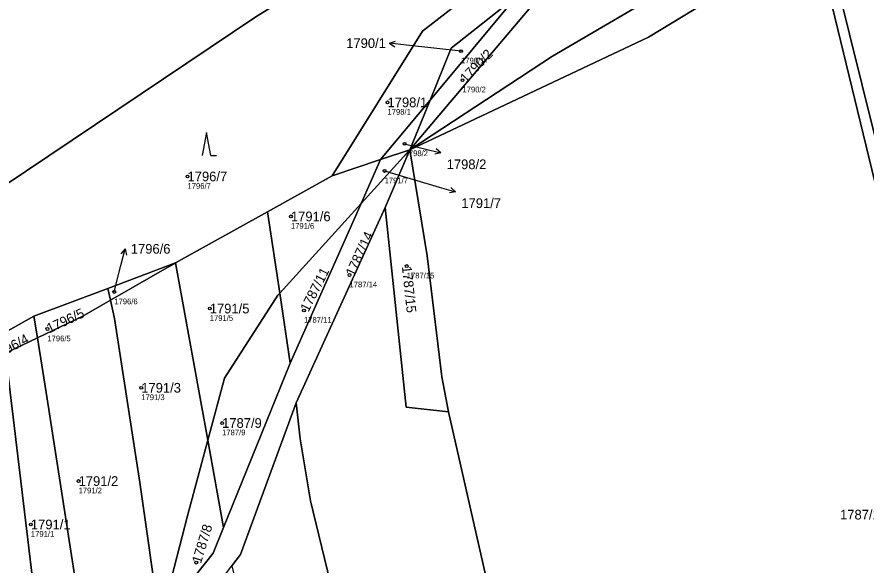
# Model space of a CAD drawing. Extents: x -762274 to -759271, y -1061928 to -1059060.
# Drawn here: x -761021.1 to -760872.3, y -1060897.1 to -1060801.1 of the extents above; entities that cross this region are included whole.
import ezdxf

# ---------------------------------------------------------------- set-up
doc = ezdxf.new("R2010")
doc.units = 0
for name, color, linetype in [('Definiční body', 7, 'Continuous'), ('Hranice parcel', 7, 'Continuous'), ('Parcelní čísla', 7, 'Continuous'), ('Polygon parcely', 7, 'Continuous'), ('Pop  PČ popisy', 7, 'Continuous'), ('Značky kultur', 7, 'Continuous')]:
    doc.layers.add(name, color=color, linetype=linetype)

msp = doc.modelspace()

# ---------------------------------------------------------------- linework, layer by layer
at = {"layer": 'Definiční body'}
for centre in [(-760943.31, -1060807.03), (-760943.06, -1060812.11), (-760956.2, -1060816.01), (-760953.2, -1060823.27), (-760991.25, -1060828.99), (-760956.71, -1060828.03), (-760973.13, -1060835.99), (-760952.83, -1060844.69), (-760962.86, -1060846.25), (-761004.08, -1060849.22), (-760987.35, -1060852.13), (-760970.84, -1060852.46), (-761015.81, -1060855.71), (-760999.36, -1060866.01), (-760985.19, -1060872.18), (-761010.34, -1060882.35), (-761018.7, -1060889.95), (-760989.71, -1060896.64)]:
    msp.add_circle(centre, 0.25, dxfattribs=at)
at = {"layer": 'Hranice parcel'}
for p, q in [((-760952.26, -1060824.3), (-760921.36, -1060787.78)), ((-760948.75, -1060815.63), (-760933.63, -1060797.49)), ((-760957.41, -1060826.03), (-760948.75, -1060815.63)), ((-760948.75, -1060815.63), (-760952.26, -1060824.3)), ((-760952.26, -1060824.3), (-760960.82, -1060833.71)), ((-760952.26, -1060824.3), (-760957.41, -1060826.03)), ((-760956.6, -1060834.43), (-760952.26, -1060824.3)), ((-760957.41, -1060826.03), (-760965.88, -1060828.86)), ((-760960.82, -1060833.71), (-760957.41, -1060826.03)), ((-760965.88, -1060828.86), (-760977.26, -1060835.18)), ((-760960.82, -1060833.71), (-760975.1, -1060849.41)), ((-760973.24, -1060861.7), (-760960.82, -1060833.71)), ((-760972.21, -1060868.67), (-760956.6, -1060834.43)), ((-760977.26, -1060835.18), (-760993.33, -1060844.12)), ((-760975.1, -1060849.41), (-760977.26, -1060835.18)), ((-760993.33, -1060844.12), (-761005.24, -1060848.61)), ((-760987.7, -1060875.21), (-760993.33, -1060844.12)), ((-761005.24, -1060848.61), (-761018.18, -1060853.45)), ((-761004.77, -1060850.66), (-761005.24, -1060848.61)), ((-760973.24, -1060861.7), (-760975.1, -1060849.41)), ((-761018.18, -1060853.45), (-761054.39, -1060873.88)), ((-761017.56, -1060857.26), (-761018.18, -1060853.45)), ((-761017.56, -1060857.26), (-761023.16, -1060859.94)), ((-761023.16, -1060859.94), (-761015.12, -1060926.73)), ((-760984.94, -1060890.46), (-760973.24, -1060861.7)), ((-760984.94, -1060890.46), (-760987.7, -1060875.21))]:
    msp.add_line(p, q, dxfattribs=at)
for points in [[(-760940.46, -1060777.01), (-760979.27, -1060801), (-761067.91, -1060860.48)], [(-760952.26, -1060824.3), (-760927.29, -1060807.93), (-760882.53, -1060781.69)], [(-760965.88, -1060828.86), (-760950.08, -1060803.55), (-760928.26, -1060786.58)], [(-760881.27, -1060786.85), (-760910.49, -1060804.57), (-760952.26, -1060824.3)], [(-760856.88, -1060893.23), (-760907.75, -1060939.34), (-760908.54, -1060938.21), (-760858.78, -1060892.29), (-760864.89, -1060854.21), (-760881.27, -1060786.85)], [(-760856.88, -1060893.23), (-760864.01, -1060849.18), (-760879.73, -1060785.92)], [(-760933.63, -1060797.49), (-760945.06, -1060806.53), (-760948.75, -1060815.63)], [(-760952.26, -1060824.3), (-760949.23, -1060842.9), (-760946.67, -1060864.08), (-760945.54, -1060870.22)], [(-760956.6, -1060834.43), (-760952.92, -1060869.42), (-760945.54, -1060870.22)], [(-760993.33, -1060844.12), (-760994.48, -1060844.76), (-761004.77, -1060850.66)], [(-760975.1, -1060849.41), (-760975.42, -1060849.76), (-760984.78, -1060864.3), (-760987.7, -1060875.21)], [(-761004.77, -1060850.66), (-761009.72, -1060853.5), (-761017.56, -1060857.26)], [(-760996.14, -1060906.75), (-760999.62, -1060882.59), (-761004.03, -1060853.86), (-761004.77, -1060850.66)], [(-761007.35, -1060923.69), (-761008.88, -1060912.65), (-761015.83, -1060867.94), (-761017.56, -1060857.26)], [(-760983.51, -1060897.22), (-760981.99, -1060895.22), (-760972.21, -1060868.67)], [(-760890.35, -1061306.32), (-760892.44, -1061280.13), (-760897.53, -1061216.07), (-760911.73, -1061152.58), (-760926.08, -1061083.75), (-760942.35, -1061010.87), (-760947.65, -1060984.26), (-760955.08, -1060950.65), (-760965.25, -1060904.09), (-760969.67, -1060885.8), (-760971.51, -1060874.97), (-760972.21, -1060868.67)], [(-760945.54, -1060870.22), (-760936.38, -1060910.34), (-760933.42, -1060923.84), (-760929.11, -1060942.55), (-760921.61, -1060976.18), (-760904.15, -1061056.84), (-760881.79, -1061160.14), (-760874.87, -1061193.7), (-760868.97, -1061253.52), (-760866.73, -1061283.42)], [(-760987.7, -1060875.21), (-760991.24, -1060888.44), (-760995.95, -1060906.52)], [(-760995.95, -1060906.52), (-760986.78, -1060895), (-760984.94, -1060890.46)]]:
    msp.add_lwpolyline(points, dxfattribs=at)
at = {"layer": 'Polygon parcely'}
for points in [[(-760940.46, -1060777.01), (-760998.26, -1060731.71), (-761019.31, -1060746.24), (-761068.71, -1060781.12), (-761067.91, -1060860.48), (-760979.27, -1060801)], [(-760927.29, -1060807.93), (-760882.53, -1060781.69), (-760881, -1060780.79), (-760888.59, -1060757.47), (-760894.2, -1060766.3), (-760921.36, -1060787.78), (-760952.26, -1060824.3)], [(-760979.27, -1060801), (-761067.91, -1060860.48), (-761067.76, -1060874.87), (-761070.55, -1060880.49), (-761065.03, -1060879.35), (-761054.68, -1060874.04), (-761054.39, -1060873.88), (-761018.18, -1060853.45), (-761005.24, -1060848.61), (-760993.33, -1060844.12), (-760977.26, -1060835.18), (-760965.88, -1060828.86), (-760950.08, -1060803.55), (-760928.26, -1060786.58), (-760940.46, -1060777.01)], [(-760836.24, -1060879.43), (-760843.59, -1060843.6), (-760845.8, -1060844.49), (-760855.14, -1060810.32), (-760867.58, -1060778.55), (-760879.73, -1060785.92), (-760864.01, -1060849.18), (-760856.88, -1060893.23), (-760849.52, -1060943.14), (-760845.33, -1060969.83), (-760838.91, -1060997.02), (-760817.31, -1061080.91), (-760813.48, -1061096.8), (-760805.24, -1061165.01), (-760798.88, -1061223.44), (-760776.32, -1061204.9), (-760776.51, -1061203.21), (-760781.06, -1061162.14), (-760786.97, -1061108.78), (-760788.73, -1061097.51), (-760816.13, -1060983.09), (-760823.29, -1060954.35)], [(-760881.27, -1060786.85), (-760882.53, -1060781.69), (-760927.29, -1060807.93), (-760952.26, -1060824.3), (-760910.49, -1060804.57)], [(-760948.75, -1060815.63), (-760945.06, -1060806.53), (-760933.63, -1060797.49), (-760926.01, -1060788.34), (-760928.26, -1060786.58), (-760950.08, -1060803.55), (-760965.88, -1060828.86), (-760957.41, -1060826.03)], [(-760856.88, -1060893.23), (-760864.01, -1060849.18), (-760879.73, -1060785.92), (-760881.27, -1060786.85), (-760864.89, -1060854.21), (-760858.78, -1060892.29), (-760908.54, -1060938.21), (-760907.75, -1060939.34)], [(-760948.75, -1060815.63), (-760952.26, -1060824.3), (-760921.36, -1060787.78), (-760933.63, -1060797.49)], [(-760933.63, -1060797.49), (-760945.06, -1060806.53), (-760948.75, -1060815.63)], [(-760952.26, -1060824.3), (-760948.75, -1060815.63), (-760957.41, -1060826.03)], [(-760956.6, -1060834.43), (-760952.26, -1060824.3), (-760960.82, -1060833.71), (-760973.24, -1060861.7), (-760984.94, -1060890.46), (-760986.78, -1060895), (-760995.95, -1060906.52), (-760996.15, -1060907.27), (-760998.27, -1060915.56), (-760997.34, -1060939.98), (-760998.4, -1060942.22), (-760998.41, -1060944.81), (-760996.92, -1060950.3), (-760995.07, -1060946.83), (-760995.62, -1060913.2), (-760983.51, -1060897.22), (-760981.99, -1060895.22), (-760972.21, -1060868.67)], [(-760952.26, -1060824.3), (-760957.41, -1060826.03), (-760960.82, -1060833.71)], [(-760952.92, -1060869.42), (-760945.54, -1060870.22), (-760946.67, -1060864.08), (-760949.23, -1060842.9), (-760952.26, -1060824.3), (-760956.6, -1060834.43)], [(-760957.41, -1060826.03), (-760965.88, -1060828.86), (-760977.26, -1060835.18), (-760975.1, -1060849.41), (-760960.82, -1060833.71)], [(-760960.82, -1060833.71), (-760975.1, -1060849.41), (-760973.24, -1060861.7)], [(-760993.33, -1060844.12), (-760987.7, -1060875.21), (-760984.78, -1060864.3), (-760975.42, -1060849.76), (-760975.1, -1060849.41), (-760977.26, -1060835.18)], [(-760993.33, -1060844.12), (-761005.24, -1060848.61), (-761004.77, -1060850.66), (-760994.48, -1060844.76)], [(-760995.95, -1060906.52), (-760991.24, -1060888.44), (-760987.7, -1060875.21), (-760993.33, -1060844.12), (-760994.48, -1060844.76), (-761004.77, -1060850.66), (-761004.03, -1060853.86), (-760999.62, -1060882.59), (-760996.14, -1060906.75)], [(-761005.24, -1060848.61), (-761018.18, -1060853.45), (-761017.56, -1060857.26), (-761009.72, -1060853.5), (-761004.77, -1060850.66)], [(-760984.94, -1060890.46), (-760973.24, -1060861.7), (-760975.1, -1060849.41), (-760975.42, -1060849.76), (-760984.78, -1060864.3), (-760987.7, -1060875.21)], [(-760996.14, -1060906.75), (-760999.62, -1060882.59), (-761004.03, -1060853.86), (-761004.77, -1060850.66), (-761009.72, -1060853.5), (-761017.56, -1060857.26), (-761015.83, -1060867.94), (-761008.88, -1060912.65), (-761007.35, -1060923.69), (-761006, -1060923.16), (-760998.27, -1060915.56), (-760998.93, -1060910.25)], [(-761023.16, -1060859.94), (-761017.56, -1060857.26), (-761018.18, -1060853.45), (-761054.39, -1060873.88), (-761054.02, -1060875.83)], [(-761015.83, -1060867.94), (-761017.56, -1060857.26), (-761023.16, -1060859.94), (-761015.12, -1060926.73), (-761007.35, -1060923.69), (-761008.88, -1060912.65)], [(-760980.32, -1061077.27), (-760995.8, -1061013.69), (-761005.88, -1060977.12), (-761015.12, -1060926.73), (-761023.16, -1060859.94), (-761054.02, -1060875.83), (-761050.73, -1060893.26), (-761048.36, -1060907.39), (-761038.06, -1060961.47), (-761036.6, -1060971.18), (-761031.24, -1060999.37), (-761028.31, -1061017.87), (-761023.67, -1061041.9), (-761014.97, -1061086.68)], [(-760991.24, -1060888.44), (-760995.95, -1060906.52), (-760986.78, -1060895), (-760984.94, -1060890.46), (-760987.7, -1060875.21)]]:
    msp.add_lwpolyline(points, close=True, dxfattribs=at)
for points in [[(-760817.31, -1061080.91), (-760838.91, -1060997.02), (-760845.33, -1060969.83), (-760849.52, -1060943.14), (-760856.88, -1060893.23), (-760907.75, -1060939.34), (-760908.54, -1060938.21), (-760858.78, -1060892.29), (-760864.89, -1060854.21), (-760881.27, -1060786.85), (-760910.49, -1060804.57), (-760952.26, -1060824.3), (-760949.23, -1060842.9), (-760946.67, -1060864.08), (-760945.54, -1060870.22), (-760936.38, -1060910.34), (-760933.42, -1060923.84), (-760929.11, -1060942.55), (-760921.61, -1060976.18), (-760904.15, -1061056.84)], [(-760904.15, -1061056.84), (-760921.61, -1060976.18), (-760929.11, -1060942.55), (-760933.42, -1060923.84), (-760936.38, -1060910.34), (-760945.54, -1060870.22), (-760952.92, -1060869.42), (-760956.6, -1060834.43), (-760972.21, -1060868.67), (-760971.51, -1060874.97), (-760969.67, -1060885.8), (-760965.25, -1060904.09), (-760955.08, -1060950.65), (-760947.65, -1060984.26), (-760942.35, -1061010.87), (-760926.08, -1061083.75)], [(-760926.08, -1061083.75), (-760942.35, -1061010.87), (-760947.65, -1060984.26), (-760955.08, -1060950.65), (-760965.25, -1060904.09), (-760969.67, -1060885.8), (-760971.51, -1060874.97), (-760972.21, -1060868.67), (-760981.99, -1060895.22), (-760983.51, -1060897.22), (-760970.82, -1060950.2), (-760964.95, -1060975.59), (-760957.68, -1061005.58), (-760948.02, -1061048.74), (-760943.19, -1061071.72)]]:
    msp.add_lwpolyline(points, dxfattribs=at)
at = {"layer": 'Pop  PČ popisy'}
for p, q in [((-760955.83, -1060805.66), (-760954.79, -1060805.26)), ((-760952.85, -1060805.97), (-760955.83, -1060805.66)), ((-760955.83, -1060805.66), (-760954.89, -1060806.26)), ((-760943.31, -1060807.03), (-760952.85, -1060805.97)), ((-760953.2, -1060823.27), (-760949.74, -1060824.14)), ((-760949.74, -1060824.14), (-760946.83, -1060824.87)), ((-760946.83, -1060824.87), (-760947.68, -1060824.14)), ((-760946.83, -1060824.87), (-760947.92, -1060825.11)), ((-760956.71, -1060828.03), (-760947.14, -1060830.84)), ((-760947.14, -1060830.84), (-760944.26, -1060831.67)), ((-760944.26, -1060831.67), (-760945.36, -1060831.87)), ((-760944.26, -1060831.67), (-760945.08, -1060830.91)), ((-761002.92, -1060844.58), (-761002.19, -1060841.67)), ((-761002.19, -1060841.67), (-761002.92, -1060842.52)), ((-761002.19, -1060841.67), (-761001.95, -1060842.76)), ((-761004.08, -1060849.22), (-761002.92, -1060844.58))]:
    msp.add_line(p, q, dxfattribs=at)
at = {"layer": 'Značky kultur'}
for p, q in [((-760987.93, -1060821.29), (-760988.68, -1060825.29)), ((-760987.18, -1060825.29), (-760987.93, -1060821.29)), ((-760987.18, -1060825.29), (-760986.18, -1060825.29))]:
    msp.add_line(p, q, dxfattribs=at)

# ---------------------------------------------------------------- texts
at = {"layer": 'Definiční body'}
for s, p in [('1790/1', (-760943.31, -1060809.19)), ('1790/2', (-760943.06, -1060814.27)), ('1798/1', (-760956.2, -1060818.17)), ('1798/2', (-760953.2, -1060825.43)), ('1796/7', (-760991.25, -1060831.15)), ('1791/7', (-760956.71, -1060830.19)), ('1791/6', (-760973.13, -1060838.15)), ('1787/15', (-760952.83, -1060846.85)), ('1787/14', (-760962.86, -1060848.41)), ('1796/6', (-761004.08, -1060851.38)), ('1791/5', (-760987.35, -1060854.29)), ('1787/11', (-760970.84, -1060854.62)), ('1796/5', (-761015.81, -1060857.87)), ('1791/3', (-760999.36, -1060868.17)), ('1787/9', (-760985.19, -1060874.34)), ('1791/2', (-761010.34, -1060884.51)), ('1791/1', (-761018.7, -1060892.11))]:
    msp.add_text(s, height=1, dxfattribs=at).set_placement(p)
at = {"layer": 'Parcelní čísla'}
for s, p in [('1790/1', (-760963.44, -1060806.49)), ('1798/1', (-760956.2, -1060816.86)), ('1798/2', (-760945.83, -1060827.71)), ('1796/7', (-760991.25, -1060829.84)), ('1791/7', (-760943.26, -1060834.52)), ('1791/6', (-760973.13, -1060836.84)), ('1796/6', (-761001.19, -1060842.52)), ('1791/5', (-760987.35, -1060852.98)), ('1791/3', (-760999.36, -1060866.86)), ('1787/9', (-760985.19, -1060873.03)), ('1791/2', (-761010.34, -1060883.2)), ('1787/19', (-760876.89, -1060889.08)), ('1791/1', (-761018.7, -1060890.8))]:
    msp.add_text(s, height=1.7, dxfattribs=at).set_placement(p)
for s, rotation, p in [('1790/2', 46, (-760942.45, -1060812.7)), ('1787/14', 65, (-760962.09, -1060846.61)), ('1787/15', 276, (-760953.68, -1060844.78)), ('1787/11', 63, (-760970.08, -1060852.84)), ('1796/5', 25, (-761015.45, -1060856.48)), ('1796/4', 28, (-761025.02, -1060861.26)), ('1787/8', 73, (-760988.9, -1060896.89))]:
    msp.add_text(s, height=1.7, rotation=rotation, dxfattribs=at).set_placement(p)

doc.saveas('drawing.dxf')
